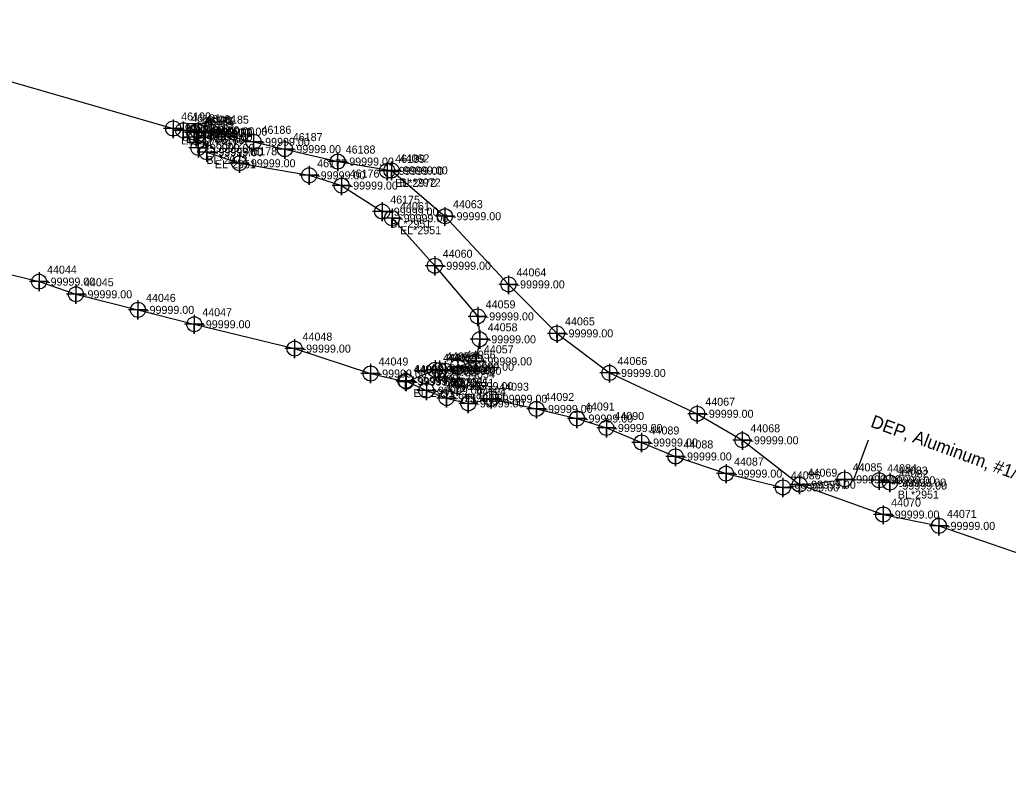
# Model space of a CAD drawing. Extents: x 2083698 to 2094313, y 743246 to 752873.
# Drawn here: x 2090817.7 to 2091126.5, y 747508.9 to 747743.9 of the extents above; entities that cross this region are included whole.
import ezdxf

# ---------------------------------------------------------------- set-up
doc = ezdxf.new("R2010")
doc.units = 0
for name, color, linetype in [('Exist Property Iron Pin CELL', 7, 'Continuous'), ('Exist Property Iron Pin Cogo Elevation', 7, 'Continuous'), ('Exist Property Iron Pin Cogo Number', 7, 'Continuous'), ('Exist Property Iron Pin Leader', 7, 'Continuous'), ('Exist Property Iron Pin Text', 7, 'Continuous'), ('Exist Property Monument Cogo Elevation', 7, 'Continuous'), ('Exist Property Monument Cogo Number', 7, 'Continuous'), ('Exist Property Monument Leader', 7, 'Continuous'), ('Exist Property Monument Text', 7, 'Continuous'), ('Exist Right of Way Line Leader', 7, 'Continuous'), ('Exist Right of Way Line Text', 7, 'Continuous'), ('Exist Utilities Power Joint Use Telephone Cogo Elevation', 7, 'Continuous'), ('Exist Utilities Power Joint Use Telephone Cogo Number', 7, 'Continuous'), ('Exist Utilities Power UG Cable SUE LOS B', 7, 'Continuous'), ('Exist Utilities Power UG Cable SUE LOS B Leader', 7, 'Continuous'), ('Exist Utilities Power UG Cable SUE LOS B Text', 7, 'Continuous'), ('Exist Utilities Telephone UG Conduit SUE LOS B', 7, 'Continuous'), ('Scratch_Level_2', 7, 'Continuous'), ('Scratch_Level_3', 7, 'Continuous')]:
    doc.layers.add(name, color=color, linetype=linetype)

msp = doc.modelspace()

# ---------------------------------------------------------------- linework, layer by layer
at = {"layer": 'Exist Property Iron Pin CELL'}
for p, q in [((2090870, 747711.38), (2090870, 747705.65)), ((2090875.73, 747711.38), (2090870, 747711.38)), ((2090875.73, 747705.65), (2090875.73, 747711.38)), ((2090872.86, 747708.52), (2090872.86, 747708.52)), ((2090870, 747705.65), (2090875.73, 747705.65))]:
    msp.add_line(p, q, dxfattribs=at)
at = {"layer": 'Exist Property Iron Pin Text'}
for points in [[(2090876.16, 747705.5), (2090876.16, 747699.5), (2090876.16, 747702.5), (2090879.16, 747702.5), (2090873.16, 747702.5)], [(2090886.31, 747702.07), (2090886.31, 747696.07), (2090886.31, 747699.07), (2090889.31, 747699.07), (2090883.31, 747699.07)], [(2090908.12, 747698.3), (2090908.12, 747692.3), (2090908.12, 747695.3), (2090911.12, 747695.3), (2090905.12, 747695.3)], [(2090918.27, 747695.1), (2090918.27, 747689.1), (2090918.27, 747692.1), (2090921.27, 747692.1), (2090915.27, 747692.1)], [(2090930.95, 747686.96), (2090930.95, 747680.96), (2090930.95, 747683.96), (2090933.95, 747683.96), (2090927.95, 747683.96)], [(2090934.02, 747684.91), (2090934.02, 747678.91), (2090934.02, 747681.91), (2090937.02, 747681.91), (2090931.02, 747681.91)], [(2090947.36, 747670.07), (2090947.36, 747664.07), (2090947.36, 747667.07), (2090950.36, 747667.07), (2090944.36, 747667.07)], [(2090823.74, 747665.1), (2090823.74, 747659.1), (2090823.74, 747662.1), (2090826.74, 747662.1), (2090820.74, 747662.1)], [(2090835.27, 747661.16), (2090835.27, 747655.16), (2090835.27, 747658.16), (2090838.27, 747658.16), (2090832.27, 747658.16)], [(2090854.65, 747656.29), (2090854.65, 747650.29), (2090854.65, 747653.29), (2090857.65, 747653.29), (2090851.65, 747653.29)], [(2090960.77, 747654.25), (2090960.77, 747648.25), (2090960.77, 747651.25), (2090963.77, 747651.25), (2090957.77, 747651.25)], [(2090872.23, 747651.79), (2090872.23, 747645.79), (2090872.23, 747648.79), (2090875.23, 747648.79), (2090869.23, 747648.79)], [(2090903.56, 747644.19), (2090903.56, 747638.19), (2090903.56, 747641.19), (2090906.56, 747641.19), (2090900.56, 747641.19)], [(2090961.42, 747647.09), (2090961.42, 747641.09), (2090961.42, 747644.09), (2090964.42, 747644.09), (2090958.42, 747644.09)], [(2090954.57, 747638.55), (2090954.57, 747632.55), (2090954.57, 747635.55), (2090957.57, 747635.55), (2090951.57, 747635.55)], [(2090960.2, 747640.22), (2090960.2, 747634.22), (2090960.2, 747637.22), (2090963.2, 747637.22), (2090957.2, 747637.22)], [(2090927.31, 747636.41), (2090927.31, 747630.41), (2090927.31, 747633.41), (2090930.31, 747633.41), (2090924.31, 747633.41)], [(2090947.45, 747637.59), (2090947.45, 747631.59), (2090947.45, 747634.59), (2090950.45, 747634.59), (2090944.45, 747634.59)], [(2090948.82, 747637.44), (2090948.82, 747631.44), (2090948.82, 747634.44), (2090951.82, 747634.44), (2090945.82, 747634.44)], [(2090950.62, 747637.26), (2090950.62, 747631.26), (2090950.62, 747634.26), (2090953.62, 747634.26), (2090947.62, 747634.26)], [(2090938.24, 747634.1), (2090938.24, 747628.1), (2090938.24, 747631.1), (2090941.24, 747631.1), (2090935.24, 747631.1)], [(2090938.47, 747633.86), (2090938.47, 747627.86), (2090938.47, 747630.86), (2090941.47, 747630.86), (2090935.47, 747630.86)], [(2090954.35, 747632.48), (2090954.35, 747626.48), (2090954.35, 747629.48), (2090957.35, 747629.48), (2090951.35, 747629.48)], [(2090944.75, 747631.07), (2090944.75, 747625.07), (2090944.75, 747628.07), (2090947.75, 747628.07), (2090941.75, 747628.07)], [(2090951.04, 747628.76), (2090951.04, 747622.76), (2090951.04, 747625.76), (2090954.04, 747625.76), (2090948.04, 747625.76)], [(2090957.83, 747627.08), (2090957.83, 747621.08), (2090957.83, 747624.08), (2090960.83, 747624.08), (2090954.83, 747624.08)], [(2090964.98, 747628.54), (2090964.98, 747622.54), (2090964.98, 747625.54), (2090967.98, 747625.54), (2090961.98, 747625.54)], [(2090979.13, 747625.35), (2090979.13, 747619.35), (2090979.13, 747622.35), (2090982.13, 747622.35), (2090976.13, 747622.35)], [(2090991.79, 747622.36), (2090991.79, 747616.36), (2090991.79, 747619.36), (2090994.79, 747619.36), (2090988.79, 747619.36)], [(2091000.97, 747619.41), (2091000.97, 747613.41), (2091000.97, 747616.41), (2091003.97, 747616.41), (2090997.97, 747616.41)], [(2091011.97, 747614.88), (2091011.97, 747608.88), (2091011.97, 747611.88), (2091014.97, 747611.88), (2091008.97, 747611.88)], [(2091022.57, 747610.52), (2091022.57, 747604.52), (2091022.57, 747607.52), (2091025.57, 747607.52), (2091019.57, 747607.52)], [(2091038.36, 747605.16), (2091038.36, 747599.16), (2091038.36, 747602.16), (2091041.36, 747602.16), (2091035.36, 747602.16)], [(2091056.11, 747600.85), (2091056.11, 747594.85), (2091056.11, 747597.85), (2091059.11, 747597.85), (2091053.11, 747597.85)], [(2091075.4, 747603.36), (2091075.4, 747597.36), (2091075.4, 747600.36), (2091078.4, 747600.36), (2091072.4, 747600.36)], [(2091086.19, 747603.07), (2091086.19, 747597.07), (2091086.19, 747600.07), (2091089.19, 747600.07), (2091083.19, 747600.07)], [(2091089.55, 747602.36), (2091089.55, 747596.36), (2091089.55, 747599.36), (2091092.55, 747599.36), (2091086.55, 747599.36)]]:
    msp.add_lwpolyline(points, dxfattribs=at)
for centre in [(2090876.16, 747702.5), (2090886.31, 747699.07), (2090908.12, 747695.3), (2090918.27, 747692.1), (2090930.95, 747683.96), (2090934.02, 747681.91), (2090947.36, 747667.07), (2090823.74, 747662.1), (2090835.27, 747658.16), (2090854.65, 747653.29), (2090960.77, 747651.25), (2090872.23, 747648.79), (2090961.42, 747644.09), (2090903.56, 747641.19), (2090954.57, 747635.55), (2090960.2, 747637.22), (2090927.31, 747633.41), (2090947.45, 747634.59), (2090948.82, 747634.44), (2090950.62, 747634.26), (2090938.24, 747631.1), (2090938.47, 747630.86), (2090954.35, 747629.48), (2090944.75, 747628.07), (2090951.04, 747625.76), (2090957.83, 747624.08), (2090964.98, 747625.54), (2090979.13, 747622.35), (2090991.79, 747619.36), (2091000.97, 747616.41), (2091011.97, 747611.88), (2091022.57, 747607.52), (2091038.36, 747602.16), (2091075.4, 747600.36), (2091086.19, 747600.07), (2091089.55, 747599.36), (2091056.11, 747597.85)]:
    msp.add_circle(centre, 2.34, dxfattribs=at)
at = {"layer": 'Exist Right of Way Line Text'}
for points in [[(2090865.61, 747712.74), (2090865.64, 747706.93), (2090865.62, 747709.93), (2090868.64, 747709.93), (2090862.64, 747709.93)], [(2090868.74, 747712.16), (2090868.77, 747706.35), (2090868.75, 747709.35), (2090871.77, 747709.35), (2090865.77, 747709.35)], [(2090872.15, 747711.47), (2090872.18, 747705.65), (2090872.16, 747708.65), (2090875.18, 747708.65), (2090869.18, 747708.65)], [(2090872.81, 747710.06), (2090872.84, 747704.25), (2090872.83, 747707.25), (2090875.84, 747707.25), (2090869.84, 747707.25)], [(2090873.41, 747711.86), (2090873.44, 747706.05), (2090873.42, 747709.05), (2090876.44, 747709.05), (2090870.44, 747709.05)], [(2090877.46, 747711.75), (2090877.49, 747705.93), (2090877.47, 747708.93), (2090880.49, 747708.93), (2090874.49, 747708.93)], [(2090873.47, 747706.68), (2090873.51, 747700.86), (2090873.49, 747703.86), (2090876.51, 747703.86), (2090870.51, 747703.86)], [(2090890.72, 747708.57), (2090890.75, 747702.76), (2090890.73, 747705.76), (2090893.75, 747705.76), (2090887.75, 747705.76)], [(2090900.48, 747706.3), (2090900.51, 747700.49), (2090900.5, 747703.49), (2090903.51, 747703.49), (2090897.51, 747703.49)], [(2090917, 747702.41), (2090917.03, 747696.6), (2090917.01, 747699.6), (2090920.03, 747699.6), (2090914.03, 747699.6)], [(2090933.83, 747699.64), (2090933.86, 747693.83), (2090933.84, 747696.83), (2090936.86, 747696.83), (2090930.86, 747696.83)], [(2090932.46, 747699.51), (2090932.5, 747693.7), (2090932.48, 747696.7), (2090935.5, 747696.7), (2090929.5, 747696.7)], [(2090950.52, 747685.35), (2090950.55, 747679.53), (2090950.54, 747682.53), (2090953.55, 747682.53), (2090947.55, 747682.53)], [(2090970.37, 747664.05), (2090970.41, 747658.24), (2090970.39, 747661.24), (2090973.41, 747661.24), (2090967.41, 747661.24)], [(2090985.53, 747648.77), (2090985.56, 747642.95), (2090985.54, 747645.95), (2090988.56, 747645.95), (2090982.56, 747645.95)], [(2091001.91, 747636.4), (2091001.95, 747630.58), (2091001.93, 747633.58), (2091004.95, 747633.58), (2090998.95, 747633.58)], [(2091029.34, 747623.66), (2091029.38, 747617.85), (2091029.36, 747620.85), (2091032.38, 747620.85), (2091026.38, 747620.85)], [(2091043.42, 747615.37), (2091043.46, 747609.56), (2091043.44, 747612.56), (2091046.46, 747612.56), (2091040.46, 747612.56)], [(2091061.3, 747601.53), (2091061.33, 747595.71), (2091061.31, 747598.71), (2091064.33, 747598.71), (2091058.33, 747598.71)], [(2091087.42, 747592.19), (2091087.46, 747586.38), (2091087.44, 747589.38), (2091090.46, 747589.38), (2091084.46, 747589.38)], [(2091104.85, 747588.65), (2091104.88, 747582.84), (2091104.87, 747585.84), (2091107.88, 747585.84), (2091101.88, 747585.84)]]:
    msp.add_lwpolyline(points, dxfattribs=at)
for centre in [(2090865.64, 747709.93), (2090868.77, 747709.35), (2090872.18, 747708.65), (2090872.84, 747707.25), (2090873.44, 747709.05), (2090877.49, 747708.93), (2090873.51, 747703.86), (2090890.75, 747705.76), (2090900.51, 747703.49), (2090917.03, 747699.6), (2090932.5, 747696.7), (2090933.86, 747696.83), (2090950.55, 747682.53), (2090970.41, 747661.24), (2090985.56, 747645.95), (2091001.95, 747633.58), (2091029.38, 747620.85), (2091043.46, 747612.56), (2091061.33, 747598.71), (2091087.46, 747589.38), (2091104.88, 747585.84)]:
    msp.add_circle(centre, 2.34, dxfattribs=at)
at = {"layer": 'Exist Utilities Power UG Cable SUE LOS B'}
msp.add_line((2090948.82, 747634.44), (2090954.35, 747629.48), dxfattribs=at)
for points in [[(2090684.09, 747704.95), (2090683.93, 747696.56), (2090684.95, 747694.1), (2090692.08, 747692.21), (2090709.59, 747689.03), (2090737.01, 747681.99), (2090757.97, 747677.77), (2090777.43, 747673.51), (2090797.26, 747668.57), (2090823.74, 747662.1), (2090835.27, 747658.16), (2090854.65, 747653.29), (2090872.23, 747648.79), (2090903.56, 747641.19), (2090927.31, 747633.41), (2090938.47, 747630.86), (2090947.45, 747634.59)], [(2090876.16, 747702.5), (2090886.31, 747699.07), (2090908.12, 747695.3), (2090918.27, 747692.1), (2090930.95, 747683.96)], [(2090934.02, 747681.91), (2090947.36, 747667.07), (2090960.77, 747651.25), (2090961.42, 747644.09), (2090960.2, 747637.22), (2090954.57, 747635.55), (2090950.62, 747634.26)], [(2090938.24, 747631.1), (2090944.75, 747628.07), (2090951.04, 747625.76), (2090957.83, 747624.08), (2090964.98, 747625.54), (2090979.13, 747622.35), (2090991.79, 747619.36), (2091000.97, 747616.41), (2091011.97, 747611.88), (2091022.57, 747607.52), (2091038.36, 747602.16), (2091056.11, 747597.85), (2091075.4, 747600.36), (2091086.19, 747600.07), (2091089.55, 747599.36)]]:
    msp.add_lwpolyline(points, dxfattribs=at)
at = {"layer": 'Exist Utilities Power UG Cable SUE LOS B Leader'}
msp.add_line((2091078.26, 747600.28), (2091082.82, 747612.74), dxfattribs=at)
at = {"layer": 'Exist Utilities Telephone UG Conduit SUE LOS B'}
msp.add_line((2090747.73, 747743.87), (2090865.64, 747709.93), dxfattribs=at)
for points in [[(2090872.18, 747708.65), (2090868.77, 747709.35), (2090865.64, 747709.93)], [(2090873.51, 747703.86), (2090872.84, 747707.25), (2090873.44, 747709.05), (2090877.49, 747708.93), (2090890.75, 747705.76), (2090900.51, 747703.49), (2090917.03, 747699.6), (2090933.86, 747696.83)], [(2090933.86, 747696.83), (2090950.55, 747682.53), (2090970.41, 747661.24), (2090985.56, 747645.95), (2091001.95, 747633.58), (2091029.38, 747620.85), (2091043.46, 747612.56), (2091061.33, 747598.71), (2091087.46, 747589.38), (2091104.88, 747585.84), (2091137.24, 747574.74), (2091150.69, 747570.83), (2091172.7, 747562.38), (2091192.55, 747552.83), (2091206.14, 747545.4), (2091237.32, 747532.78), (2091259.51, 747524.45), (2091278.28, 747517.04), (2091289.28, 747511.52), (2091294, 747508.92)]]:
    msp.add_lwpolyline(points, dxfattribs=at)

# ---------------------------------------------------------------- texts
at = {"layer": 'Exist Property Iron Pin CELL'}
for p in [(2090870.78, 747707.92), (2090873.35, 747706.46)]:
    msp.add_text('H', height=2.5, dxfattribs=at).set_placement(p)
at = {"layer": 'Exist Property Iron Pin Cogo Elevation'}
msp.add_text('-99999.00', height=2.5, dxfattribs=at).set_placement((2090875.36, 747707.27))
at = {"layer": 'Exist Property Iron Pin Cogo Number'}
msp.add_text('46181', height=2.5, dxfattribs=at).set_placement((2090875.36, 747711.02))
at = {"layer": 'Exist Property Iron Pin Leader'}
for s, p in [('46179', (2090878.66, 747705)), ('46178', (2090888.81, 747701.57)), ('46177', (2090910.62, 747697.8)), ('46176', (2090920.77, 747694.6)), ('46175', (2090933.45, 747686.46)), ('44061', (2090936.52, 747684.41)), ('44060', (2090949.86, 747669.57)), ('44044', (2090826.24, 747664.6)), ('44045', (2090837.77, 747660.66)), ('44046', (2090857.15, 747655.79)), ('44047', (2090874.73, 747651.29)), ('44059', (2090963.27, 747653.75)), ('44058', (2090963.92, 747646.59)), ('44048', (2090906.06, 747643.69)), ('44057', (2090962.7, 747639.72)), ('44049', (2090929.81, 747635.91)), ('44051', (2090949.95, 747637.09)), ('44053', (2090951.32, 747636.94)), ('44055', (2090953.12, 747636.76)), ('44056', (2090957.07, 747638.05)), ('44097', (2090940.74, 747633.6)), ('44050', (2090940.97, 747633.36)), ('44096', (2090947.25, 747630.57)), ('44054', (2090956.85, 747631.98)), ('44095', (2090953.54, 747628.26)), ('44094', (2090960.33, 747626.58)), ('44093', (2090967.48, 747628.04)), ('44092', (2090981.63, 747624.85)), ('44091', (2090994.29, 747621.86)), ('44090', (2091003.47, 747618.91)), ('44089', (2091014.47, 747614.38)), ('44088', (2091025.07, 747610.02)), ('44087', (2091040.86, 747604.66)), ('44085', (2091077.9, 747602.86)), ('44084', (2091088.69, 747602.57)), ('44083', (2091092.05, 747601.86)), ('44086', (2091058.61, 747600.35))]:
    msp.add_text(s, height=2.5, dxfattribs=at).set_placement(p)
at = {"layer": 'Exist Property Monument Cogo Elevation'}
msp.add_text('-99999.00', height=2.5, dxfattribs=at).set_placement((2091092.35, 747597.16))
at = {"layer": 'Exist Property Monument Cogo Number'}
msp.add_text('44082', height=2.5, dxfattribs=at).set_placement((2091092.35, 747600.91))
at = {"layer": 'Exist Property Monument Leader'}
for s, p in [('EL*2951', (2090878.66, 747697.5)), ('BL*2951', (2090933.45, 747678.96)), ('EL*2951', (2090936.52, 747676.91)), ('EL*2951', (2090949.95, 747629.59)), ('BL*2951', (2090951.32, 747629.44)), ('BL*2951', (2090953.12, 747629.26)), ('EL*2951', (2090940.74, 747626.1)), ('EL*2951', (2090956.85, 747624.48)), ('BL*2951', (2091092.05, 747594.36))]:
    msp.add_text(s, height=2.5, dxfattribs=at).set_placement(p)
at = {"layer": 'Exist Property Monument Text'}
for p in [(2090878.66, 747701.25), (2090888.81, 747697.82), (2090910.62, 747694.05), (2090920.77, 747690.85), (2090933.45, 747682.71), (2090936.52, 747680.66), (2090949.86, 747665.82), (2090826.24, 747660.85), (2090837.77, 747656.91), (2090857.15, 747652.04), (2090963.27, 747650), (2090874.73, 747647.54), (2090963.92, 747642.84), (2090906.06, 747639.94), (2090962.7, 747635.97), (2090949.95, 747633.34), (2090951.32, 747633.19), (2090953.12, 747633.01), (2090957.07, 747634.3), (2090929.81, 747632.16), (2090940.74, 747629.85), (2090940.97, 747629.61), (2090947.25, 747626.82), (2090956.85, 747628.23), (2090953.54, 747624.51), (2090967.48, 747624.29), (2090960.33, 747622.83), (2090981.63, 747621.1), (2090994.29, 747618.11), (2091003.47, 747615.16), (2091014.47, 747610.63), (2091025.07, 747606.27), (2091040.86, 747600.91), (2091077.9, 747599.11), (2091088.69, 747598.82), (2091058.61, 747596.6), (2091092.05, 747598.11)]:
    msp.add_text('-99999.00', height=2.5, dxfattribs=at).set_placement(p)
at = {"layer": 'Exist Right of Way Line Leader'}
for s, p in [('46192', (2090868.14, 747712.43)), ('46191', (2090871.27, 747711.85)), ('46190', (2090874.68, 747711.15)), ('46183', (2090875.34, 747709.75)), ('46184', (2090875.94, 747711.55)), ('46185', (2090879.99, 747711.43)), ('46182', (2090876.01, 747706.36)), ('46186', (2090893.25, 747708.26)), ('46187', (2090903.01, 747705.99)), ('46188', (2090919.53, 747702.1)), ('46189', (2090935, 747699.2)), ('44062', (2090936.36, 747699.33)), ('44063', (2090953.05, 747685.03)), ('44064', (2090972.91, 747663.74)), ('44065', (2090988.06, 747648.45)), ('44066', (2091004.45, 747636.08)), ('44067', (2091031.88, 747623.35)), ('44068', (2091045.96, 747615.06)), ('44069', (2091063.83, 747601.21)), ('44070', (2091089.96, 747591.88)), ('44071', (2091107.38, 747588.34))]:
    msp.add_text(s, height=2.5, dxfattribs=at).set_placement(p)
at = {"layer": 'Exist Utilities Power Joint Use Telephone Cogo Elevation'}
for p in [(2090878.65, 747701.44), (2090950.86, 747633.75)]:
    msp.add_text('-99999.00', height=2.5, dxfattribs=at).set_placement(p)
at = {"layer": 'Exist Utilities Power Joint Use Telephone Cogo Number'}
for s, p in [('46180', (2090878.65, 747705.19)), ('44052', (2090950.86, 747637.5))]:
    msp.add_text(s, height=2.5, dxfattribs=at).set_placement(p)
at = {"layer": 'Exist Utilities Power UG Cable SUE LOS B Text'}
msp.add_text('DEP, Aluminum, #1/0 AWG AL(C)', height=4, rotation=339.9197, dxfattribs=at).set_placement((2091083.24, 747616.84))
at = {"layer": 'Scratch_Level_2'}
for p in [(2090868.14, 747708.68), (2090871.27, 747708.1), (2090874.68, 747707.4), (2090875.94, 747707.8), (2090879.99, 747707.68), (2090875.34, 747706), (2090893.25, 747704.51), (2090876.01, 747702.61), (2090903.01, 747702.24), (2090919.53, 747698.35), (2090935, 747695.45), (2090936.36, 747695.58), (2090953.05, 747681.28), (2090972.91, 747659.99), (2090988.06, 747644.7), (2091004.45, 747632.33), (2091031.88, 747619.6), (2091045.96, 747611.31), (2091063.83, 747597.46), (2091089.96, 747588.13), (2091107.38, 747584.59)]:
    msp.add_text('-99999.00', height=2.5, dxfattribs=at).set_placement(p)
at = {"layer": 'Scratch_Level_3'}
for s, p in [('EL*2972', (2090868.14, 747704.93)), ('BL*2972', (2090874.68, 747703.65)), ('BL*2972', (2090876.01, 747698.86)), ('EL*2972', (2090935, 747691.7)), ('BL*2972', (2090936.36, 747691.83))]:
    msp.add_text(s, height=2.5, dxfattribs=at).set_placement(p)

doc.saveas('drawing.dxf')
